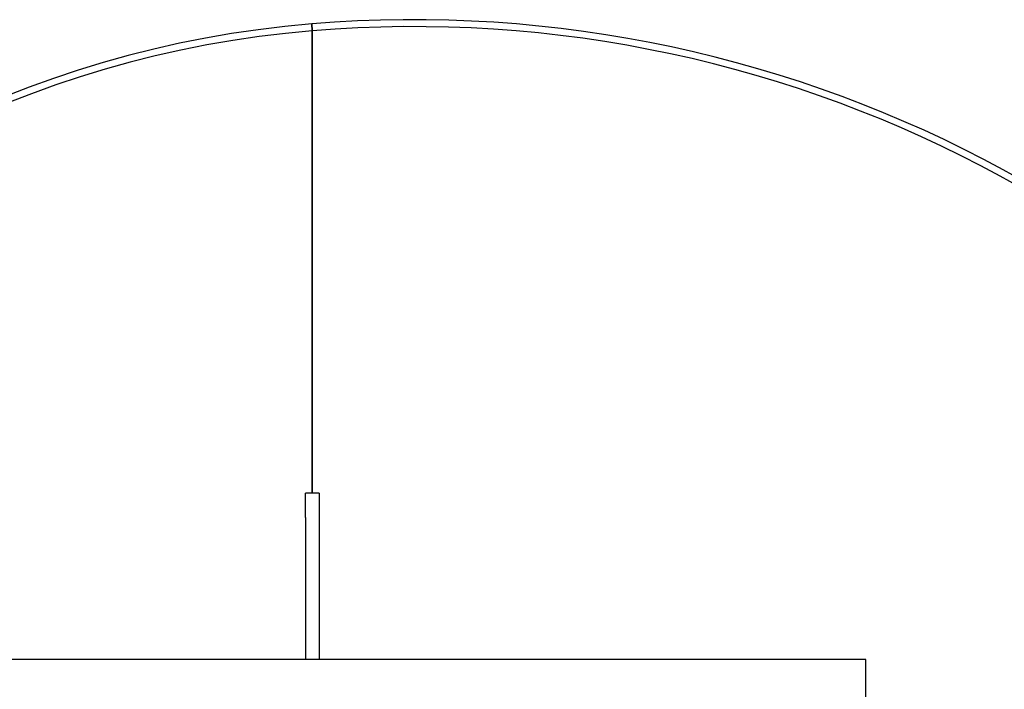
# Model space of a CAD drawing. Header units: inches. Extents: x 24 to 1128, y -69 to 748.
# Tile 271 of 656: x 401 to 437, y 311 to 335. Entities that reach past the tile are written whole.
import ezdxf

# ---------------------------------------------------------------- set-up
doc = ezdxf.new("R2010")
doc.units = ezdxf.units.IN
doc.header["$LTSCALE"] = 32
doc.header["$MEASUREMENT"] = 0
doc.layers.add('Visible (ANSI)', color=7, linetype='Continuous', lineweight=30)

msp = doc.modelspace()

# ---------------------------------------------------------------- linework, layer by layer
at = {"layer": 'Visible (ANSI)'}
for p, q in [((411.94495, 334.86164), (411.96555, 334.61249)), ((411.96555, 334.61249), (411.94495, 334.86164)), ((411.96813, 317.92117), (411.96813, 334.6127)), ((411.96813, 334.6127), (411.96813, 317.92117)), ((411.71813, 317.04617), (411.71813, 317.92117)), ((412.21813, 317.92117), (411.71813, 317.92117)), ((412.21813, 317.92117), (412.21813, 317.04617)), ((411.71813, 317.04617), (411.71813, 311.92117)), ((412.21813, 317.04617), (412.21813, 311.92117)), ((431.96813, 311.92117), (391.96813, 311.92117)), ((431.96813, 310.33717), (431.96813, 311.92117))]:
    msp.add_line(p, q, dxfattribs=at)
for centre, radius, start, end in [((415.06336, 297.14139), 37.84893, 94.726002, 184.707209), ((415.62125, 290.39305), 44.62029, 28.225777, 94.726002), ((415.62125, 290.39305), 44.37029, 28.197664, 94.722655), ((415.06336, 297.14139), 37.59893, 94.726002, 184.707209), ((415.62125, 290.39305), 44.37029, 94.722655, 94.726002)]:
    msp.add_arc(centre, radius, start, end, dxfattribs=at)

doc.saveas('drawing.dxf')
